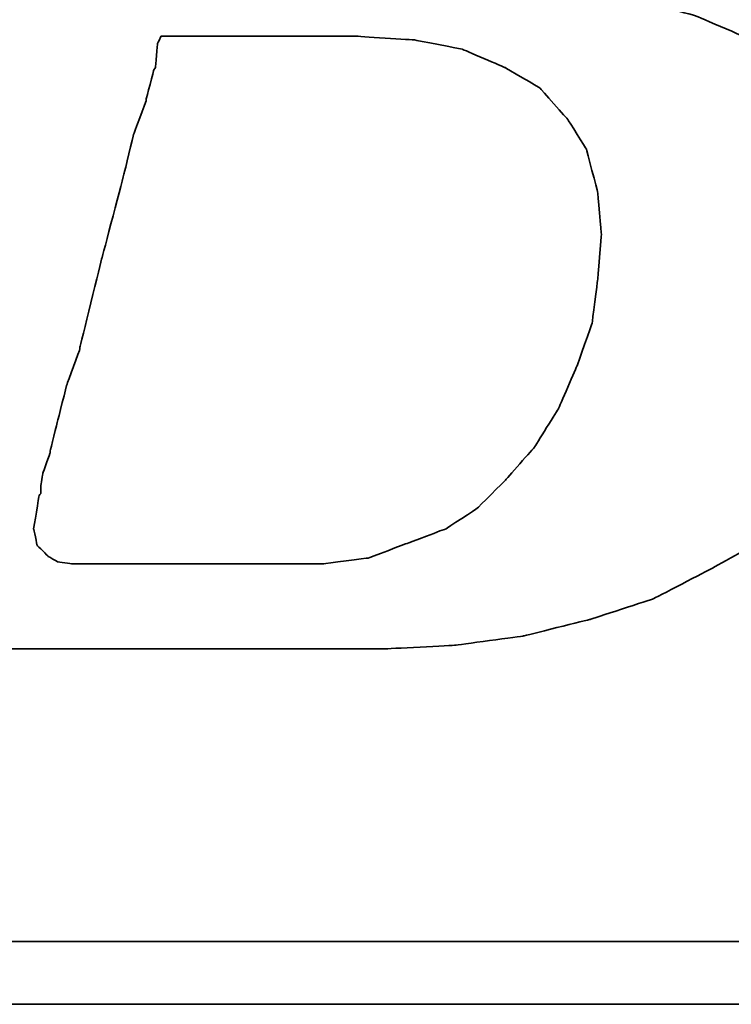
# Model space of a CAD drawing. Header units: millimetres. Extents: x 2891 to 6329, y -1599 to 860.
# Tile 490 of 620: x 5473.99 to 5476.58, y -564.33 to -560.75. Entities that reach past the tile are written whole.
import ezdxf

# ---------------------------------------------------------------- set-up
doc = ezdxf.new("R2010")
doc.units = ezdxf.units.MM
doc.layers.add('DIM', color=4, linetype='CONTINUOUS')
doc.layers.add('layer 1', color=7, linetype='CONTINUOUS')

# ---------------------------------------------------------------- blocks, each defined once
blk = doc.blocks.new('TBI MOTION logo(完整正式版)')
at = {"layer": 'layer 1', "color": 22, "lineweight": 35}
for points, knots in [([(-64.65375, -6.86375), (-64.65375, -6.86375), (-64.84375, -7.29625), (-64.84375, -7.29625), (-64.84375, -7.29625), (-64.84375, -7.29625), (-64.86875, -7.34375), (-64.86875, -7.34375), (-64.86875, -7.34375), (-64.86875, -7.34375), (-64.86875, -7.36875), (-64.86875, -7.36875), (-64.86875, -7.36875), (-64.86875, -7.36875), (-65.15375, -7.65375), (-65.15375, -7.65375), (-65.15375, -7.65375), (-65.15375, -7.65375), (-65.17875, -7.65375), (-65.17875, -7.65375), (-65.17875, -7.65375), (-65.17875, -7.65375), (-65.20375, -7.67875), (-65.20375, -7.67875), (-65.20375, -7.67875), (-65.20375, -7.67875), (-65.58875, -7.87125), (-65.58875, -7.87125), (-65.58875, -7.87125), (-65.58875, -7.87125), (-65.63375, -7.87125), (-65.63375, -7.87125), (-65.63375, -7.87125), (-65.63375, -7.87125), (-65.65875, -7.89375), (-65.65875, -7.89375), (-65.65875, -7.89375), (-65.65875, -7.89375), (-66.09375, -7.94375), (-66.09375, -7.94375), (-66.09375, -7.94375), (-66.09375, -7.94375), (-66.11375, -7.94375), (-66.11375, -7.94375), (-66.11375, -7.94375), (-66.11375, -7.94375), (-66.16375, -7.94375), (-66.16375, -7.94375), (-66.16375, -7.94375), (-66.16375, -7.94375), (-66.30875, -7.94375), (-66.30875, -7.94375), (-66.30875, -7.94375), (-66.30875, -7.94375), (-66.69375, -7.94375), (-66.69375, -7.94375), (-66.69375, -7.94375), (-66.69375, -7.94375), (-67.07375, -7.94375), (-67.07375, -7.94375), (-67.07375, -7.94375), (-67.07375, -7.94375), (-67.12375, -7.94375), (-67.12375, -7.94375), (-67.12375, -7.94375), (-67.12375, -7.94375), (-67.12375, -7.96625), (-67.12375, -7.96625), (-67.12375, -7.96625), (-67.12375, -7.96625), (-67.14875, -7.99125), (-67.14875, -7.99125), (-67.14875, -7.99125), (-67.14875, -7.99125), (-67.24375, -8.34875), (-67.24375, -8.34875), (-67.24375, -8.34875), (-67.24375, -8.34875), (-67.31375, -8.68625), (-67.31375, -8.68625), (-67.31375, -8.68625), (-67.31375, -8.68625), (-67.26875, -8.68625), (-67.26875, -8.68625), (-67.26875, -8.68625), (-67.26875, -8.68625), (-67.07375, -8.68625), (-67.07375, -8.68625), (-67.07375, -8.68625), (-67.07375, -8.68625), (-66.54875, -8.68625), (-66.54875, -8.68625), (-66.54875, -8.68625), (-66.54875, -8.68625), (-65.82625, -8.68625), (-65.82625, -8.68625), (-65.82625, -8.68625), (-65.82625, -8.68625), (-65.01375, -8.68625), (-65.01375, -8.68625), (-65.01375, -8.68625), (-65.01375, -8.68625), (-64.05375, -8.68625), (-64.05375, -8.68625), (-64.05375, -8.68625), (-64.05375, -8.68625), (-62.08375, -8.68625), (-62.08375, -8.68625), (-62.08375, -8.68625), (-62.08375, -8.68625), (-60.06875, -8.68625), (-60.06875, -8.68625), (-60.06875, -8.68625), (-60.06875, -8.68625), (-59.10875, -8.68625), (-59.10875, -8.68625), (-59.10875, -8.68625), (-59.10875, -8.68625), (-58.29375, -8.68625), (-58.29375, -8.68625), (-58.29375, -8.68625), (-58.29375, -8.68625), (-57.57375, -8.68625), (-57.57375, -8.68625), (-57.57375, -8.68625), (-57.57375, -8.68625), (-57.04875, -8.68625), (-57.04875, -8.68625), (-57.04875, -8.68625), (-57.04875, -8.68625), (-56.85375, -8.68625), (-56.85375, -8.68625), (-56.85375, -8.68625), (-56.85375, -8.68625), (-56.70875, -8.68625), (-56.70875, -8.68625), (-56.70875, -8.68625), (-56.70875, -8.68625), (-56.61375, -8.68625), (-56.61375, -8.68625), (-56.61375, -8.68625), (-56.61375, -8.68625), (-56.56875, -8.68625), (-56.56875, -8.68625), (-56.56875, -8.68625), (-56.56875, -8.68625), (-55.65375, -8.63875), (-55.65375, -8.63875), (-55.65375, -8.63875), (-55.65375, -8.63875), (-54.76875, -8.51875), (-54.76875, -8.51875), (-54.76875, -8.51875), (-54.76875, -8.51875), (-53.90375, -8.30375), (-53.90375, -8.30375), (-53.90375, -8.30375), (-53.90375, -8.30375), (-53.08875, -8.03875), (-53.08875, -8.03875), (-53.08875, -8.03875), (-53.08875, -8.03875), (-52.34375, -7.65375), (-52.34375, -7.65375), (-52.34375, -7.65375), (-52.34375, -7.65375), (-51.69875, -7.29625), (-51.69875, -7.29625), (-51.69875, -7.29625), (-51.69875, -7.29625), (-51.21875, -6.91125), (-51.21875, -6.91125), (-51.21875, -6.91125), (-51.21875, -6.91125), (-50.83375, -6.50375), (-50.83375, -6.50375), (-50.83375, -6.50375), (-50.83375, -6.50375), (-50.44875, -5.94875), (-50.44875, -5.94875), (-50.44875, -5.94875), (-50.44875, -5.94875), (-50.13875, -5.30375), (-50.13875, -5.30375), (-50.13875, -5.30375), (-50.13875, -5.30375), (-49.99375, -4.65375), (-49.99375, -4.65375), (-49.99375, -4.65375), (-49.99375, -4.65375), (-49.92375, -3.98375), (-49.92375, -3.98375), (-49.92375, -3.98375), (-49.92375, -3.98375), (-49.99375, -3.19374), (-49.99375, -3.19374), (-49.99375, -3.19374), (-49.99375, -3.19374), (-50.23374, -2.44874), (-50.23374, -2.44874), (-50.23374, -2.44874), (-50.23374, -2.44874), (-50.59375, -1.87374), (-50.59375, -1.87374), (-50.59375, -1.87374), (-50.59375, -1.87374), (-51.09875, -1.31874), (-51.09875, -1.31874), (-51.09875, -1.31874), (-51.09875, -1.31874), (-51.74375, -0.81875), (-51.74375, -0.81875), (-51.74375, -0.81875), (-51.74375, -0.81875), (-52.53875, -0.48125), (-52.53875, -0.48125), (-52.53875, -0.48125), (-52.53875, -0.48125), (-53.47375, -0.21875), (-53.47375, -0.21875), (-53.47375, -0.21875), (-53.47375, -0.21875), (-54.52875, -0.04874), (-54.52875, -0.04874), (-54.52875, -0.04874), (-54.52875, -0.04874), (-55.65375, 0.12125), (-55.65375, 0.12125), (-55.65375, 0.12125), (-55.65375, 0.12125), (-54.50375, 0.28624), (-54.50375, 0.28624), (-54.50375, 0.28624), (-54.50375, 0.28624), (-53.83375, 0.38124), (-53.83375, 0.38124), (-53.83375, 0.38124), (-53.83375, 0.38124), (-53.18375, 0.50125), (-53.18375, 0.50125), (-53.18375, 0.50125), (-53.18375, 0.50125), (-52.55875, 0.66874), (-52.55875, 0.66874), (-52.55875, 0.66874), (-52.55875, 0.66874), (-52.03375, 0.86124), (-52.03375, 0.86124), (-52.03375, 0.86124), (-52.03375, 0.86124), (-51.50374, 1.03124), (-51.50374, 1.03124), (-51.50374, 1.03124), (-51.50374, 1.03124), (-51.09875, 1.27125), (-51.09875, 1.27125), (-51.09875, 1.27125), (-51.09875, 1.27125), (-50.71375, 1.48624), (-50.71375, 1.48624), (-50.71375, 1.48624), (-50.71375, 1.48624), (-50.37625, 1.77625), (-50.37625, 1.77625), (-50.37625, 1.77625), (-50.37625, 1.77625), (-49.82375, 2.37625), (-49.82375, 2.37625), (-49.82375, 2.37625), (-49.82375, 2.37625), (-49.41875, 2.99625), (-49.41875, 2.99625), (-49.41875, 2.99625), (-49.41875, 2.99625), (-49.22375, 3.76625), (-49.22375, 3.76625), (-49.22375, 3.76625), (-49.22375, 3.76625), (-49.15375, 4.50874), (-49.15375, 4.50874), (-49.15375, 4.50874), (-49.15375, 4.50874), (-49.20375, 5.25125), (-49.20375, 5.25125), (-49.20375, 5.25125), (-49.20375, 5.25125), (-49.41875, 5.92625), (-49.41875, 5.92625), (-49.41875, 5.92625), (-49.41875, 5.92625), (-49.77875, 6.47625), (-49.77875, 6.47625), (-49.77875, 6.47625), (-49.77875, 6.47625), (-50.33125, 7.02624), (-50.33125, 7.02624), (-50.33125, 7.02624), (-50.33125, 7.02624), (-51.00125, 7.43625), (-51.00125, 7.43625), (-51.00125, 7.43625), (-51.00125, 7.43625), (-51.79375, 7.72625), (-51.79375, 7.72625), (-51.79375, 7.72625), (-51.79375, 7.72625), (-52.72875, 7.89124), (-52.72875, 7.89124), (-52.72875, 7.89124), (-52.72875, 7.89124), (-53.83375, 7.98625), (-53.83375, 7.98625), (-53.83375, 7.98625), (-53.83375, 7.98625), (-53.92875, 7.98625), (-53.92875, 7.98625), (-53.92875, 7.98625), (-53.92875, 7.98625), (-54.26375, 7.98625), (-54.26375, 7.98625), (-54.26375, 7.98625), (-54.26375, 7.98625), (-54.74375, 7.98625), (-54.74375, 7.98625), (-54.74375, 7.98625), (-54.74375, 7.98625), (-55.36875, 7.98625), (-55.36875, 7.98625), (-55.36875, 7.98625), (-55.36875, 7.98625), (-56.13375, 7.98625), (-56.13375, 7.98625), (-56.13375, 7.98625), (-56.13375, 7.98625), (-56.94875, 7.98625), (-56.94875, 7.98625), (-56.94875, 7.98625), (-56.94875, 7.98625), (-58.77625, 7.98625), (-58.77625, 7.98625), (-58.77625, 7.98625), (-58.77625, 7.98625), (-60.59875, 7.98625), (-60.59875, 7.98625), (-60.59875, 7.98625), (-60.59875, 7.98625), (-61.41375, 7.98625), (-61.41375, 7.98625), (-61.41375, 7.98625), (-61.41375, 7.98625), (-62.17875, 7.98625), (-62.17875, 7.98625), (-62.17875, 7.98625), (-62.17875, 7.98625), (-62.80375, 7.98625), (-62.80375, 7.98625), (-62.80375, 7.98625), (-62.80375, 7.98625), (-63.30625, 7.98625), (-63.30625, 7.98625), (-63.30625, 7.98625), (-63.30625, 7.98625), (-63.57375, 7.98625), (-63.57375, 7.98625), (-63.57375, 7.98625), (-63.57375, 7.98625), (-63.57375, 7.96375), (-63.57375, 7.96375), (-63.57375, 7.96375), (-63.57375, 7.96375), (-63.59875, 7.94125), (-63.59875, 7.94125), (-63.59875, 7.94125), (-63.59875, 7.94125), (-63.69375, 7.55625), (-63.69375, 7.55625), (-63.69375, 7.55625), (-63.69375, 7.55625), (-63.76375, 7.24624), (-63.76375, 7.24624), (-63.76375, 7.24624), (-63.76375, 7.24624), (-63.23875, 7.24624), (-63.23875, 7.24624), (-63.23875, 7.24624), (-63.23875, 7.24624), (-62.75875, 7.24624), (-62.75875, 7.24624), (-62.75875, 7.24624), (-62.75875, 7.24624), (-62.61125, 7.24624), (-62.61125, 7.24624), (-62.61125, 7.24624), (-62.61125, 7.24624), (-62.56625, 7.24624), (-62.56625, 7.24624), (-62.56625, 7.24624), (-62.56625, 7.24624), (-62.22875, 7.24624), (-62.22875, 7.24624), (-62.22875, 7.24624), (-62.22875, 7.24624), (-62.20375, 7.24624), (-62.20375, 7.24624), (-62.20375, 7.24624), (-62.20375, 7.24624), (-62.17875, 7.21875), (-62.17875, 7.21875), (-62.17875, 7.21875), (-62.17875, 7.21875), (-61.96375, 7.17125), (-61.96375, 7.17125), (-61.96375, 7.17125), (-61.96375, 7.17125), (-61.72375, 7.12624), (-61.72375, 7.12624), (-61.72375, 7.12624), (-61.72375, 7.12624), (-61.70375, 7.12624), (-61.70375, 7.12624), (-61.70375, 7.12624), (-61.70375, 7.12624), (-61.55875, 7.07624), (-61.55875, 7.07624), (-61.55875, 7.07624), (-61.55875, 7.07624), (-61.50875, 7.07624), (-61.50875, 7.07624), (-61.50875, 7.07624), (-61.50875, 7.07624), (-61.48375, 7.02624), (-61.48375, 7.02624), (-61.48375, 7.02624), (-61.48375, 7.02624), (-61.31875, 6.83375), (-61.31875, 6.83375), (-61.31875, 6.83375), (-61.31875, 6.83375), (-61.29375, 6.81125), (-61.29375, 6.81125), (-61.29375, 6.81125), (-61.29375, 6.81125), (-61.29375, 6.78625), (-61.29375, 6.78625), (-61.29375, 6.78625), (-61.29375, 6.78625), (-61.19875, 6.50124), (-61.19875, 6.50124), (-61.19875, 6.50124), (-61.19875, 6.50124), (-61.17375, 6.45124), (-61.17375, 6.45124), (-61.17375, 6.45124), (-61.17375, 6.45124), (-61.19875, 6.40625), (-61.19875, 6.40625), (-61.19875, 6.40625), (-61.19875, 6.40625), (-61.26875, 5.99624), (-61.26875, 5.99624), (-61.26875, 5.99624), (-61.26875, 5.99624), (-61.26875, 5.85125), (-61.26875, 5.85125), (-61.26875, 5.85125), (-61.26875, 5.85125), (-61.26875, 5.82625), (-61.26875, 5.82625), (-61.26875, 5.82625), (-61.26875, 5.82625), (-61.29375, 5.80625), (-61.29375, 5.80625), (-61.29375, 5.80625), (-61.29375, 5.80625), (-61.34125, 5.66125), (-61.34125, 5.66125), (-61.34125, 5.66125), (-61.34125, 5.66125), (-61.41375, 5.44625), (-61.41375, 5.44625), (-61.41375, 5.44625), (-61.41375, 5.44625), (-61.48375, 5.15625), (-61.48375, 5.15625), (-61.48375, 5.15625), (-61.48375, 5.15625), (-61.58375, 4.82124), (-61.58375, 4.82124), (-61.58375, 4.82124), (-61.58375, 4.82124), (-61.79875, 4.00375), (-61.79875, 4.00375), (-61.79875, 4.00375), (-61.79875, 4.00375), (-62.05875, 2.99625), (-62.05875, 2.99625), (-62.05875, 2.99625), (-62.05875, 2.99625), (-62.34875, 1.91625), (-62.34875, 1.91625), (-62.34875, 1.91625), (-62.34875, 1.91625), (-62.97375, -0.41124), (-62.97375, -0.41124), (-62.97375, -0.41124), (-62.97375, -0.41124), (-63.59875, -2.75875), (-63.59875, -2.75875), (-63.59875, -2.75875), (-63.59875, -2.75875), (-63.88375, -3.86374), (-63.88375, -3.86374), (-63.88375, -3.86374), (-63.88375, -3.86374), (-64.14875, -4.82374), (-64.14875, -4.82374), (-64.14875, -4.82374), (-64.14875, -4.82374), (-64.36375, -5.64125), (-64.36375, -5.64125), (-64.36375, -5.64125), (-64.36375, -5.64125), (-64.43625, -5.97625), (-64.43625, -5.97625), (-64.43625, -5.97625), (-64.43625, -5.97625), (-64.50875, -6.28625), (-64.50875, -6.28625), (-64.50875, -6.28625), (-64.50875, -6.28625), (-64.50875, -6.30875), (-64.50875, -6.30875), (-64.50875, -6.30875), (-64.50875, -6.30875), (-64.57875, -6.50375), (-64.57875, -6.50375), (-64.57875, -6.50375), (-64.57875, -6.50375), (-64.62875, -6.69625), (-64.62875, -6.69625), (-64.62875, -6.69625), (-64.62875, -6.69625), (-64.62875, -6.76875), (-64.62875, -6.76875), (-64.62875, -6.76875), (-64.62875, -6.76875), (-64.62875, -6.81375), (-64.62875, -6.81375), (-64.62875, -6.81375), (-64.62875, -6.81375), (-64.62875, -6.83875), (-64.62875, -6.83875), (-64.62875, -6.83875), (-64.62875, -6.83875), (-64.65375, -6.86375), (-64.65375, -6.86375)], [0, 0, 0, 0, 0.00719424, 0.00719424, 0.00719424, 0.00719425, 0.01438849, 0.01438849, 0.01438849, 0.0143885, 0.02158273, 0.02158273, 0.02158273, 0.02158274, 0.02877698, 0.02877698, 0.02877698, 0.02877699, 0.03597122, 0.03597122, 0.03597122, 0.03597123, 0.04316547, 0.04316547, 0.04316547, 0.04316548, 0.05035971, 0.05035971, 0.05035971, 0.05035972, 0.05755396, 0.05755396, 0.05755396, 0.05755397, 0.0647482, 0.0647482, 0.0647482, 0.06474821, 0.07194245, 0.07194245, 0.07194245, 0.07194246, 0.07913669, 0.07913669, 0.07913669, 0.0791367, 0.08633094, 0.08633094, 0.08633094, 0.08633095, 0.09352518, 0.09352518, 0.09352518, 0.09352519, 0.10071942, 0.10071942, 0.10071942, 0.10071943, 0.10791367, 0.10791367, 0.10791367, 0.10791368, 0.11510791, 0.11510791, 0.11510791, 0.11510792, 0.12230216, 0.12230216, 0.12230216, 0.12230217, 0.1294964, 0.1294964, 0.1294964, 0.12949641, 0.13669065, 0.13669065, 0.13669065, 0.13669066, 0.14388489, 0.14388489, 0.14388489, 0.1438849, 0.15107914, 0.15107914, 0.15107914, 0.15107915, 0.15827338, 0.15827338, 0.15827338, 0.15827339, 0.16546763, 0.16546763, 0.16546763, 0.16546764, 0.17266187, 0.17266187, 0.17266187, 0.17266188, 0.17985612, 0.17985612, 0.17985612, 0.17985613, 0.18705036, 0.18705036, 0.18705036, 0.18705037, 0.1942446, 0.1942446, 0.1942446, 0.19424461, 0.20143885, 0.20143885, 0.20143885, 0.20143886, 0.20863309, 0.20863309, 0.20863309, 0.2086331, 0.21582734, 0.21582734, 0.21582734, 0.21582735, 0.22302158, 0.22302158, 0.22302158, 0.22302159, 0.23021583, 0.23021583, 0.23021583, 0.23021584, 0.23741007, 0.23741007, 0.23741007, 0.23741008, 0.24460432, 0.24460432, 0.24460432, 0.24460433, 0.25179856, 0.25179856, 0.25179856, 0.25179857, 0.25899281, 0.25899281, 0.25899281, 0.25899282, 0.26618705, 0.26618705, 0.26618705, 0.26618706, 0.27338129, 0.27338129, 0.27338129, 0.2733813, 0.28057554, 0.28057554, 0.28057554, 0.28057555, 0.28776978, 0.28776978, 0.28776978, 0.28776979, 0.29496403, 0.29496403, 0.29496403, 0.29496404, 0.30215827, 0.30215827, 0.30215827, 0.30215828, 0.30935252, 0.30935252, 0.30935252, 0.30935253, 0.31654676, 0.31654676, 0.31654676, 0.31654677, 0.32374101, 0.32374101, 0.32374101, 0.32374102, 0.33093525, 0.33093525, 0.33093525, 0.33093526, 0.3381295, 0.3381295, 0.3381295, 0.33812951, 0.34532374, 0.34532374, 0.34532374, 0.34532375, 0.35251799, 0.35251799, 0.35251799, 0.352518, 0.35971223, 0.35971223, 0.35971223, 0.35971224, 0.36690647, 0.36690647, 0.36690647, 0.36690648, 0.37410072, 0.37410072, 0.37410072, 0.37410073, 0.38129496, 0.38129496, 0.38129496, 0.38129497, 0.38848921, 0.38848921, 0.38848921, 0.38848922, 0.39568345, 0.39568345, 0.39568345, 0.39568346, 0.4028777, 0.4028777, 0.4028777, 0.40287771, 0.41007194, 0.41007194, 0.41007194, 0.41007195, 0.41726619, 0.41726619, 0.41726619, 0.4172662, 0.42446043, 0.42446043, 0.42446043, 0.42446044, 0.43165468, 0.43165468, 0.43165468, 0.43165469, 0.43884892, 0.43884892, 0.43884892, 0.43884893, 0.44604317, 0.44604317, 0.44604317, 0.44604318, 0.45323741, 0.45323741, 0.45323741, 0.45323742, 0.46043165, 0.46043165, 0.46043165, 0.46043166, 0.4676259, 0.4676259, 0.4676259, 0.46762591, 0.47482014, 0.47482014, 0.47482014, 0.47482015, 0.48201439, 0.48201439, 0.48201439, 0.4820144, 0.48920863, 0.48920863, 0.48920863, 0.48920864, 0.49640288, 0.49640288, 0.49640288, 0.49640289, 0.50359712, 0.50359712, 0.50359712, 0.50359713, 0.51079137, 0.51079137, 0.51079137, 0.51079138, 0.51798561, 0.51798561, 0.51798561, 0.51798562, 0.52517986, 0.52517986, 0.52517986, 0.52517987, 0.5323741, 0.5323741, 0.5323741, 0.53237411, 0.53956835, 0.53956835, 0.53956835, 0.53956836, 0.54676259, 0.54676259, 0.54676259, 0.5467626, 0.55395683, 0.55395683, 0.55395683, 0.55395684, 0.56115108, 0.56115108, 0.56115108, 0.56115109, 0.56834532, 0.56834532, 0.56834532, 0.56834533, 0.57553957, 0.57553957, 0.57553957, 0.57553958, 0.58273381, 0.58273381, 0.58273381, 0.58273382, 0.58992806, 0.58992806, 0.58992806, 0.58992807, 0.5971223, 0.5971223, 0.5971223, 0.59712231, 0.60431655, 0.60431655, 0.60431655, 0.60431656, 0.61151079, 0.61151079, 0.61151079, 0.6115108, 0.61870504, 0.61870504, 0.61870504, 0.61870505, 0.62589928, 0.62589928, 0.62589928, 0.62589929, 0.63309353, 0.63309353, 0.63309353, 0.63309354, 0.64028777, 0.64028777, 0.64028777, 0.64028778, 0.64748201, 0.64748201, 0.64748201, 0.64748202, 0.65467626, 0.65467626, 0.65467626, 0.65467627, 0.6618705, 0.6618705, 0.6618705, 0.66187051, 0.66906475, 0.66906475, 0.66906475, 0.66906476, 0.67625899, 0.67625899, 0.67625899, 0.676259, 0.68345324, 0.68345324, 0.68345324, 0.68345325, 0.69064748, 0.69064748, 0.69064748, 0.69064749, 0.69784173, 0.69784173, 0.69784173, 0.69784174, 0.70503597, 0.70503597, 0.70503597, 0.70503598, 0.71223022, 0.71223022, 0.71223022, 0.71223023, 0.71942446, 0.71942446, 0.71942446, 0.71942447, 0.72661871, 0.72661871, 0.72661871, 0.72661872, 0.73381295, 0.73381295, 0.73381295, 0.73381296, 0.74100719, 0.74100719, 0.74100719, 0.7410072, 0.74820144, 0.74820144, 0.74820144, 0.74820145, 0.75539568, 0.75539568, 0.75539568, 0.75539569, 0.76258993, 0.76258993, 0.76258993, 0.76258994, 0.76978417, 0.76978417, 0.76978417, 0.76978418, 0.77697842, 0.77697842, 0.77697842, 0.77697843, 0.78417266, 0.78417266, 0.78417266, 0.78417267, 0.79136691, 0.79136691, 0.79136691, 0.79136692, 0.79856115, 0.79856115, 0.79856115, 0.79856116, 0.8057554, 0.8057554, 0.8057554, 0.80575541, 0.81294964, 0.81294964, 0.81294964, 0.81294965, 0.82014388, 0.82014388, 0.82014388, 0.82014389, 0.82733813, 0.82733813, 0.82733813, 0.82733814, 0.83453237, 0.83453237, 0.83453237, 0.83453238, 0.84172662, 0.84172662, 0.84172662, 0.84172663, 0.84892086, 0.84892086, 0.84892086, 0.84892087, 0.85611511, 0.85611511, 0.85611511, 0.85611512, 0.86330935, 0.86330935, 0.86330935, 0.86330936, 0.8705036, 0.8705036, 0.8705036, 0.87050361, 0.87769784, 0.87769784, 0.87769784, 0.87769785, 0.88489209, 0.88489209, 0.88489209, 0.8848921, 0.89208633, 0.89208633, 0.89208633, 0.89208634, 0.89928058, 0.89928058, 0.89928058, 0.89928059, 0.90647482, 0.90647482, 0.90647482, 0.90647483, 0.91366906, 0.91366906, 0.91366906, 0.91366907, 0.92086331, 0.92086331, 0.92086331, 0.92086332, 0.92805755, 0.92805755, 0.92805755, 0.92805756, 0.9352518, 0.9352518, 0.9352518, 0.93525181, 0.94244604, 0.94244604, 0.94244604, 0.94244605, 0.94964029, 0.94964029, 0.94964029, 0.9496403, 0.95683453, 0.95683453, 0.95683453, 0.95683454, 0.96402878, 0.96402878, 0.96402878, 0.96402879, 0.97122302, 0.97122302, 0.97122302, 0.97122303, 0.97841727, 0.97841727, 0.97841727, 0.97841728, 0.98561151, 0.98561151, 0.98561151, 0.98561152, 0.99280576, 0.99280576, 0.99280576, 0.99280577, 1, 1, 1, 1]), ([(-61.03125, -6.57375), (-61.03125, -6.57375), (-61.03125, -6.67125), (-61.03125, -6.67125), (-61.03125, -6.67125), (-61.03125, -6.67125), (-61.05375, -6.69625), (-61.05375, -6.69625), (-61.05375, -6.69625), (-61.05375, -6.69625), (-61.12375, -7.12875), (-61.12375, -7.12875), (-61.12375, -7.12875), (-61.12375, -7.12875), (-61.07875, -7.34375), (-61.07875, -7.34375), (-61.07875, -7.34375), (-61.07875, -7.34375), (-60.93375, -7.48875), (-60.93375, -7.48875), (-60.93375, -7.48875), (-60.93375, -7.48875), (-60.81375, -7.55625), (-60.81375, -7.55625), (-60.81375, -7.55625), (-60.81375, -7.55625), (-60.62375, -7.58375), (-60.62375, -7.58375), (-60.62375, -7.58375), (-60.62375, -7.58375), (-60.30875, -7.58375), (-60.30875, -7.58375), (-60.30875, -7.58375), (-60.30875, -7.58375), (-59.97375, -7.58375), (-59.97375, -7.58375), (-59.97375, -7.58375), (-59.97375, -7.58375), (-59.87875, -7.58375), (-59.87875, -7.58375), (-59.87875, -7.58375), (-59.87875, -7.58375), (-59.63625, -7.58375), (-59.63625, -7.58375), (-59.63625, -7.58375), (-59.63625, -7.58375), (-58.96875, -7.58375), (-58.96875, -7.58375), (-58.96875, -7.58375), (-58.96875, -7.58375), (-58.29375, -7.58375), (-58.29375, -7.58375), (-58.29375, -7.58375), (-58.29375, -7.58375), (-58.05375, -7.58375), (-58.05375, -7.58375), (-58.05375, -7.58375), (-58.05375, -7.58375), (-57.98375, -7.58375), (-57.98375, -7.58375), (-57.98375, -7.58375), (-57.98375, -7.58375), (-57.35875, -7.58375), (-57.35875, -7.58375), (-57.35875, -7.58375), (-57.35875, -7.58375), (-56.78375, -7.50875), (-56.78375, -7.50875), (-56.78375, -7.50875), (-56.78375, -7.50875), (-56.27875, -7.31875), (-56.27875, -7.31875), (-56.27875, -7.31875), (-56.27875, -7.31875), (-55.77375, -7.12875), (-55.77375, -7.12875), (-55.77375, -7.12875), (-55.77375, -7.12875), (-55.36875, -6.86375), (-55.36875, -6.86375), (-55.36875, -6.86375), (-55.36875, -6.86375), (-55.00875, -6.50375), (-55.00875, -6.50375), (-55.00875, -6.50375), (-55.00875, -6.50375), (-54.62375, -6.06875), (-54.62375, -6.06875), (-54.62375, -6.06875), (-54.62375, -6.06875), (-54.31375, -5.56875), (-54.31375, -5.56875), (-54.31375, -5.56875), (-54.31375, -5.56875), (-54.07375, -5.01625), (-54.07375, -5.01625), (-54.07375, -5.01625), (-54.07375, -5.01625), (-53.87875, -4.46374), (-53.87875, -4.46374), (-53.87875, -4.46374), (-53.87875, -4.46374), (-53.80875, -3.91375), (-53.80875, -3.91375), (-53.80875, -3.91375), (-53.80875, -3.91375), (-53.75875, -3.31375), (-53.75875, -3.31375), (-53.75875, -3.31375), (-53.75875, -3.31375), (-53.80875, -2.75875), (-53.80875, -2.75875), (-53.80875, -2.75875), (-53.80875, -2.75875), (-53.95375, -2.20875), (-53.95375, -2.20875), (-53.95375, -2.20875), (-53.95375, -2.20875), (-54.19375, -1.82625), (-54.19375, -1.82625), (-54.19375, -1.82625), (-54.19375, -1.82625), (-54.55375, -1.41875), (-54.55375, -1.41875), (-54.55375, -1.41875), (-54.55375, -1.41875), (-55.00875, -1.15125), (-55.00875, -1.15125), (-55.00875, -1.15125), (-55.00875, -1.15125), (-55.56125, -0.91375), (-55.56125, -0.91375), (-55.56125, -0.91375), (-55.56125, -0.91375), (-56.18125, -0.79375), (-56.18125, -0.79375), (-56.18125, -0.79375), (-56.18125, -0.79375), (-56.94875, -0.74374), (-56.94875, -0.74374), (-56.94875, -0.74374), (-56.94875, -0.74374), (-56.99875, -0.74374), (-56.99875, -0.74374), (-56.99875, -0.74374), (-56.99875, -0.74374), (-57.09375, -0.74374), (-57.09375, -0.74374), (-57.09375, -0.74374), (-57.09375, -0.74374), (-57.38375, -0.74374), (-57.38375, -0.74374), (-57.38375, -0.74374), (-57.38375, -0.74374), (-57.76875, -0.74374), (-57.76875, -0.74374), (-57.76875, -0.74374), (-57.76875, -0.74374), (-58.24625, -0.74374), (-58.24625, -0.74374), (-58.24625, -0.74374), (-58.24625, -0.74374), (-58.72875, -0.74374), (-58.72875, -0.74374), (-58.72875, -0.74374), (-58.72875, -0.74374), (-59.20875, -0.74374), (-59.20875, -0.74374), (-59.20875, -0.74374), (-59.20875, -0.74374), (-59.46875, -0.74374), (-59.46875, -0.74374), (-59.46875, -0.74374), (-59.46875, -0.74374), (-59.51625, -0.83875), (-59.51625, -0.83875), (-59.51625, -0.83875), (-59.51625, -0.83875), (-59.54375, -1.15125), (-59.54375, -1.15125), (-59.54375, -1.15125), (-59.54375, -1.15125), (-59.56375, -1.17874), (-59.56375, -1.17874), (-59.56375, -1.17874), (-59.56375, -1.17874), (-59.66375, -1.55875), (-59.66375, -1.55875), (-59.66375, -1.55875), (-59.66375, -1.55875), (-59.66375, -1.58375), (-59.66375, -1.58375), (-59.66375, -1.58375), (-59.66375, -1.58375), (-59.82875, -2.01874), (-59.82875, -2.01874), (-59.82875, -2.01874), (-59.82875, -2.01874), (-59.94875, -2.52125), (-59.94875, -2.52125), (-59.94875, -2.52125), (-59.94875, -2.52125), (-60.23875, -3.62375), (-60.23875, -3.62375), (-60.23875, -3.62375), (-60.23875, -3.62375), (-60.52375, -4.77624), (-60.52375, -4.77624), (-60.52375, -4.77624), (-60.52375, -4.77624), (-60.52375, -4.79874), (-60.52375, -4.79874), (-60.52375, -4.79874), (-60.52375, -4.79874), (-60.69125, -5.25375), (-60.69125, -5.25375), (-60.69125, -5.25375), (-60.69125, -5.25375), (-60.81375, -5.73625), (-60.81375, -5.73625), (-60.81375, -5.73625), (-60.81375, -5.73625), (-60.90875, -6.11875), (-60.90875, -6.11875), (-60.90875, -6.11875), (-60.90875, -6.11875), (-60.90875, -6.14375), (-60.90875, -6.14375), (-60.90875, -6.14375), (-60.90875, -6.14375), (-61.00375, -6.40875), (-61.00375, -6.40875), (-61.00375, -6.40875), (-61.00375, -6.40875), (-61.03125, -6.57375), (-61.03125, -6.57375)], [0, 0, 0, 0, 0.01694915, 0.01694915, 0.01694915, 0.01694916, 0.03389831, 0.03389831, 0.03389831, 0.03389832, 0.05084746, 0.05084746, 0.05084746, 0.05084747, 0.06779661, 0.06779661, 0.06779661, 0.06779662, 0.08474576, 0.08474576, 0.08474576, 0.08474577, 0.10169492, 0.10169492, 0.10169492, 0.10169493, 0.11864407, 0.11864407, 0.11864407, 0.11864408, 0.13559322, 0.13559322, 0.13559322, 0.13559323, 0.15254237, 0.15254237, 0.15254237, 0.15254238, 0.16949153, 0.16949153, 0.16949153, 0.16949154, 0.18644068, 0.18644068, 0.18644068, 0.18644069, 0.20338983, 0.20338983, 0.20338983, 0.20338984, 0.22033898, 0.22033898, 0.22033898, 0.22033899, 0.23728814, 0.23728814, 0.23728814, 0.23728815, 0.25423729, 0.25423729, 0.25423729, 0.2542373, 0.27118644, 0.27118644, 0.27118644, 0.27118645, 0.28813559, 0.28813559, 0.28813559, 0.2881356, 0.30508475, 0.30508475, 0.30508475, 0.30508476, 0.3220339, 0.3220339, 0.3220339, 0.32203391, 0.33898305, 0.33898305, 0.33898305, 0.33898306, 0.3559322, 0.3559322, 0.3559322, 0.35593221, 0.37288136, 0.37288136, 0.37288136, 0.37288137, 0.38983051, 0.38983051, 0.38983051, 0.38983052, 0.40677966, 0.40677966, 0.40677966, 0.40677967, 0.42372881, 0.42372881, 0.42372881, 0.42372882, 0.44067797, 0.44067797, 0.44067797, 0.44067798, 0.45762712, 0.45762712, 0.45762712, 0.45762713, 0.47457627, 0.47457627, 0.47457627, 0.47457628, 0.49152542, 0.49152542, 0.49152542, 0.49152543, 0.50847458, 0.50847458, 0.50847458, 0.50847459, 0.52542373, 0.52542373, 0.52542373, 0.52542374, 0.54237288, 0.54237288, 0.54237288, 0.54237289, 0.55932203, 0.55932203, 0.55932203, 0.55932204, 0.57627119, 0.57627119, 0.57627119, 0.5762712, 0.59322034, 0.59322034, 0.59322034, 0.59322035, 0.61016949, 0.61016949, 0.61016949, 0.6101695, 0.62711864, 0.62711864, 0.62711864, 0.62711865, 0.6440678, 0.6440678, 0.6440678, 0.64406781, 0.66101695, 0.66101695, 0.66101695, 0.66101696, 0.6779661, 0.6779661, 0.6779661, 0.67796611, 0.69491525, 0.69491525, 0.69491525, 0.69491526, 0.71186441, 0.71186441, 0.71186441, 0.71186442, 0.72881356, 0.72881356, 0.72881356, 0.72881357, 0.74576271, 0.74576271, 0.74576271, 0.74576272, 0.76271186, 0.76271186, 0.76271186, 0.76271187, 0.77966102, 0.77966102, 0.77966102, 0.77966103, 0.79661017, 0.79661017, 0.79661017, 0.79661018, 0.81355932, 0.81355932, 0.81355932, 0.81355933, 0.83050847, 0.83050847, 0.83050847, 0.83050848, 0.84745763, 0.84745763, 0.84745763, 0.84745764, 0.86440678, 0.86440678, 0.86440678, 0.86440679, 0.88135593, 0.88135593, 0.88135593, 0.88135594, 0.89830508, 0.89830508, 0.89830508, 0.89830509, 0.91525424, 0.91525424, 0.91525424, 0.91525425, 0.93220339, 0.93220339, 0.93220339, 0.9322034, 0.94915254, 0.94915254, 0.94915254, 0.94915255, 0.96610169, 0.96610169, 0.96610169, 0.9661017, 0.98305085, 0.98305085, 0.98305085, 0.98305086, 1, 1, 1, 1]), ([(75.90875, -9.47875), (75.90875, -9.47875), (75.90875, -12.28625), (75.90875, -12.28625), (75.90875, -12.28625), (75.90875, -12.28625), (75.90875, -12.47875), (75.90875, -12.47875), (75.90875, -12.47875), (75.90875, -12.47875), (75.71625, -12.47875), (75.71625, -12.47875), (75.71625, -12.47875), (75.71625, -12.47875), (-88.32875, -12.47875), (-88.32875, -12.47875), (-88.32875, -12.47875), (-88.32875, -12.47875), (-88.32875, -13.29375), (-88.32875, -13.29375), (-88.32875, -13.29375), (-88.32875, -13.29375), (82.89125, -13.29375), (82.89125, -13.29375), (82.89125, -13.29375), (82.89125, -13.29375), (75.90875, -9.47875), (75.90875, -9.47875)], [0, 0, 0, 0, 0.14285714, 0.14285714, 0.14285714, 0.14285715, 0.28571429, 0.28571429, 0.28571429, 0.2857143, 0.42857143, 0.42857143, 0.42857143, 0.42857144, 0.57142857, 0.57142857, 0.57142857, 0.57142858, 0.71428571, 0.71428571, 0.71428571, 0.71428572, 0.85714286, 0.85714286, 0.85714286, 0.85714287, 1, 1, 1, 1])]:
    blk.add_open_spline(points, degree=3, knots=knots, dxfattribs=at)

msp = doc.modelspace()

# ---------------------------------------------------------------- block references
at = {"layer": 'DIM', "color": 7, "xscale": 0.2802190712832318, "yscale": 0.2802190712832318, "zscale": 0.2802190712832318}
msp.add_blockref('TBI MOTION logo(完整正式版)', (5491.1738, -560.6061), dxfattribs=at)

doc.saveas('drawing.dxf')
